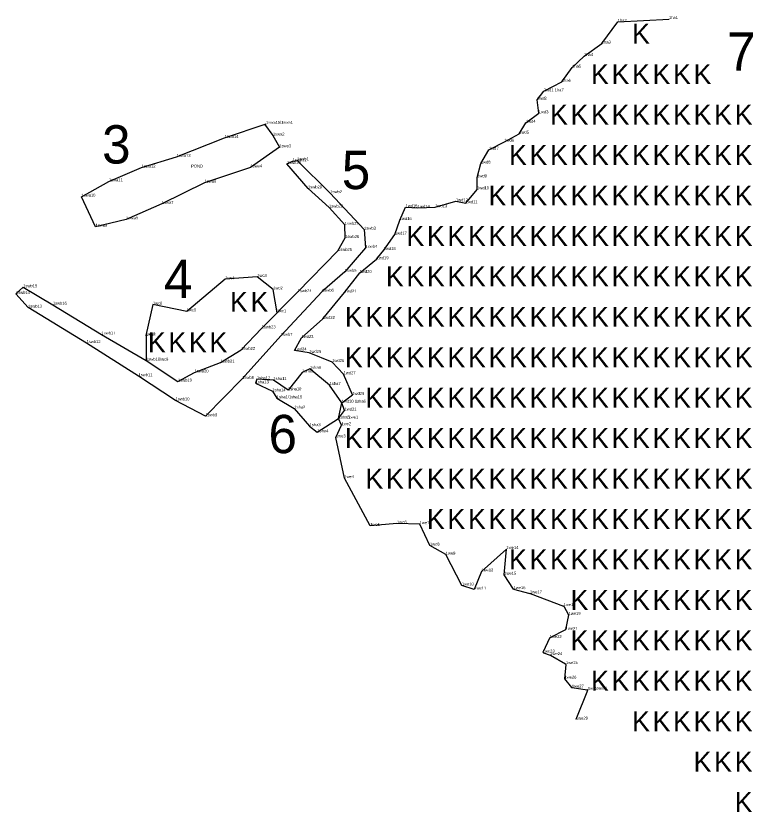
# Model space of a CAD drawing. Extents: x 2072529 to 2268812, y 436423 to 470008.
# Drawn here: x 2075517 to 2076775, y 466306 to 467665 of the extents above; entities that cross this region are included whole.
import ezdxf

# ---------------------------------------------------------------- set-up
doc = ezdxf.new("R2010")
doc.units = 0
for name, color, linetype in [('Old_Level_10', 7, 'Continuous'), ('Old_Level_20', 7, 'Continuous'), ('Old_Level_52', 7, 'Continuous'), ('Old_Level_55', 7, 'Continuous'), ('Old_Level_60', 7, 'Continuous'), ('Old_Level_62', 7, 'Continuous')]:
    doc.layers.add(name, color=color, linetype=linetype)

msp = doc.modelspace()

# ---------------------------------------------------------------- linework, layer by layer
at = {"layer": 'Old_Level_10'}
for points in [[(2075704.909, 467317.238), (2075652.697, 467304.938), (2075628.73, 467356.121), (2075675.512, 467382.294), (2075731.377, 467405.862), (2075791.157, 467424.122), (2075872.96, 467456.516), (2075943.752, 467480.458)], [(2075940.843, 467479.634), (2075955.303, 467460.491), (2075966.429, 467440.412), (2075916.959, 467406.059), (2075838.722, 467379.991), (2075765.828, 467343.908), (2075704.909, 467317.238)], [(2075793.463, 467040.828), (2075821.817, 467056.293), (2075866.061, 467073.119), (2075901.283, 467094.784), (2075936.197, 467131.492), (2075997.641, 467193.226), (2076066.469, 467263.695), (2076078.691, 467285.635), (2076077.994, 467308.138), (2076051.218, 467337.583), (2076015.342, 467370.21), (2075979.303, 467412.158), (2075988.964, 467416.475), (2075996.671, 467418.003), (2076053.26, 467362.139), (2076110.972, 467299.872), (2076113.263, 467268.885), (2076078.012, 467227.932), (2076039.318, 467194.146), (2075968.874, 467118.728), (2075902.999, 467045.261), (2075840.457, 466981.465), (2075789.272, 467008.589), (2075789.276, 467008.622)], [(2075789.272, 467008.589), (2075726.032, 467049.837), (2075637.503, 467106.331), (2075537.571, 467166.847), (2075516.962, 467190.367), (2075529.495, 467201.526), (2075579.959, 467171.879), (2075662.833, 467121.095), (2075739.089, 467076.384), (2075793.387, 467040.787)]]:
    msp.add_lwpolyline(points, dxfattribs=at)
msp.add_lwpolyline([(2075962.002, 467012.119), (2075991.888, 466994.753), (2076017.971, 466964.61), (2076031.153, 466954.209), (2076067.591, 466977.496), (2076072.875, 467004.649), (2076052.143, 467034.761), (2076018.405, 467062.479), (2076005.386, 467056.258), (2075981.303, 467025.83), (2075956.188, 467043.224), (2075928.229, 467044.545), (2075925.717, 467037.712), (2075954.45, 467024.116)], close=True, dxfattribs=at)
at = {"layer": 'Old_Level_20'}
for p, q in [((2076543.722, 467654.415), (2076543.722, 467654.415)), ((2076631.049, 467659.491), (2076631.049, 467659.491)), ((2076516.473, 467617.334), (2076516.473, 467617.334)), ((2076486.234, 467596.018), (2076486.234, 467596.018)), ((2076465.848, 467576.265), (2076465.848, 467576.265)), ((2076448.363, 467552.18), (2076448.363, 467552.18)), ((2076417.807, 467535.863), (2076417.807, 467535.863)), ((2076406.07, 467521.595), (2076406.07, 467521.595)), ((2076409.042, 467498.371), (2076409.042, 467498.371)), ((2075940.843, 467479.634), (2075940.843, 467479.634)), ((2076387.037, 467482.299), (2076387.037, 467482.299)), ((2075955.303, 467460.491), (2075955.303, 467460.491)), ((2076375.796, 467463.533), (2076375.796, 467463.533)), ((2075872.96, 467456.516), (2075872.96, 467456.516)), ((2076350.373, 467449.925), (2076350.373, 467449.925)), ((2075966.429, 467440.412), (2075966.429, 467440.412)), ((2076324.026, 467436.212), (2076324.026, 467436.212)), ((2075791.157, 467424.122), (2075791.157, 467424.122)), ((2075731.377, 467405.862), (2075731.377, 467405.862)), ((2075916.959, 467406.059), (2075916.959, 467406.059)), ((2075979.303, 467412.158), (2075979.303, 467412.158)), ((2075988.964, 467416.475), (2075988.964, 467416.475)), ((2075996.671, 467418.003), (2075996.671, 467418.003)), ((2076310.132, 467412.702), (2076310.132, 467412.702)), ((2075675.512, 467382.294), (2075675.512, 467382.294)), ((2075838.722, 467379.991), (2075838.722, 467379.991)), ((2076303.958, 467389.134), (2076303.958, 467389.134)), ((2076015.342, 467370.21), (2076015.342, 467370.21)), ((2076303.724, 467368.604), (2076303.724, 467368.604)), ((2075628.73, 467356.121), (2075628.73, 467356.121)), ((2076053.26, 467362.139), (2076053.26, 467362.139)), ((2075765.828, 467343.908), (2075765.828, 467343.908)), ((2076051.218, 467337.583), (2076051.218, 467337.583)), ((2076181.745, 467338.146), (2076181.745, 467338.146)), ((2076202.594, 467337.188), (2076202.594, 467337.188)), ((2076232.341, 467338.067), (2076232.341, 467338.067)), ((2076267.78, 467348.256), (2076267.78, 467348.256)), ((2076284.44, 467344.916), (2076284.44, 467344.916)), ((2075704.909, 467317.238), (2075704.909, 467317.238)), ((2076171.766, 467316.202), (2076171.766, 467316.202)), ((2075652.697, 467304.938), (2075652.697, 467304.938)), ((2076077.994, 467308.138), (2076077.994, 467308.138)), ((2076110.972, 467299.872), (2076110.972, 467299.872)), ((2076078.691, 467285.635), (2076078.691, 467285.635)), ((2076163.46, 467291.501), (2076163.46, 467291.501)), ((2076113.263, 467268.885), (2076113.263, 467268.885)), ((2076066.469, 467263.695), (2076066.469, 467263.695)), ((2076144.507, 467265.147), (2076144.507, 467265.147)), ((2076132.374, 467249.383), (2076132.374, 467249.383)), ((2076078.012, 467227.932), (2076078.012, 467227.932)), ((2075873.975, 467215.364), (2075873.975, 467215.364)), ((2075928.718, 467219.354), (2075928.718, 467219.354)), ((2076103.483, 467225.984), (2076103.483, 467225.984)), ((2075529.495, 467201.526), (2075529.495, 467201.526)), ((2075516.962, 467190.367), (2075516.962, 467190.367)), ((2075955.918, 467197.806), (2075955.918, 467197.806)), ((2075997.641, 467193.226), (2075997.641, 467193.226)), ((2076039.318, 467194.146), (2076039.318, 467194.146)), ((2076077.805, 467192.665), (2076077.805, 467192.665)), ((2075537.571, 467166.847), (2075537.571, 467166.847)), ((2075579.959, 467171.879), (2075579.959, 467171.879)), ((2075750.662, 467171.956), (2075750.662, 467171.956)), ((2075808.394, 467160.507), (2075808.394, 467160.507)), ((2075962.51, 467159.014), (2075962.51, 467159.014)), ((2076040.697, 467147.547), (2076040.697, 467147.547)), ((2075662.833, 467121.095), (2075662.833, 467121.095)), ((2075738.555, 467119.552), (2075738.555, 467119.552)), ((2075936.197, 467131.492), (2075936.197, 467131.492)), ((2075637.503, 467106.331), (2075637.503, 467106.331)), ((2075738.953, 467118.772), (2075738.953, 467118.772)), ((2075968.874, 467118.728), (2075968.874, 467118.728)), ((2076004.205, 467115.058), (2076004.205, 467115.058)), ((2075901.283, 467094.784), (2075901.283, 467094.784)), ((2075992.508, 467093.795), (2075992.508, 467093.795)), ((2076017.464, 467089.586), (2076017.464, 467089.586)), ((2075739.089, 467076.384), (2075739.089, 467076.384)), ((2075739.089, 467076.384), (2075739.089, 467076.384)), ((2075866.061, 467073.119), (2075866.061, 467073.119)), ((2076056.58, 467074.029), (2076056.58, 467074.029)), ((2075821.817, 467056.293), (2075821.817, 467056.293)), ((2076005.386, 467056.258), (2076005.386, 467056.258)), ((2076018.405, 467062.479), (2076018.405, 467062.479)), ((2076076.037, 467053.053), (2076076.037, 467053.053)), ((2075726.032, 467049.837), (2075726.032, 467049.837)), ((2075793.387, 467040.787), (2075793.387, 467040.787)), ((2075902.999, 467045.261), (2075902.999, 467045.261)), ((2075928.229, 467044.545), (2075928.229, 467044.545)), ((2075956.188, 467043.224), (2075956.188, 467043.224)), ((2075925.717, 467037.712), (2075925.717, 467037.712)), ((2075981.303, 467025.83), (2075981.303, 467025.83)), ((2076052.143, 467034.761), (2076052.143, 467034.761)), ((2075954.45, 467024.116), (2075954.45, 467024.116)), ((2075962.002, 467012.119), (2075962.002, 467012.119)), ((2076090.972, 467017.9), (2076090.972, 467017.9)), ((2075789.272, 467008.589), (2075789.272, 467008.589)), ((2075789.272, 467008.589), (2075789.272, 467008.589)), ((2076072.646, 467004.963), (2076072.646, 467004.963)), ((2076072.875, 467004.649), (2076072.875, 467004.649)), ((2075991.888, 466994.753), (2075991.888, 466994.753)), ((2076077.564, 466991.108), (2076077.564, 466991.108)), ((2075840.457, 466981.465), (2075840.457, 466981.465)), ((2076067.591, 466977.496), (2076067.591, 466977.496)), ((2076067.746, 466977.439), (2076067.746, 466977.439)), ((2076017.971, 466964.61), (2076017.971, 466964.61)), ((2076072.381, 466966.271), (2076072.381, 466966.271)), ((2076031.153, 466954.209), (2076031.153, 466954.209)), ((2076062.921, 466945.406), (2076062.921, 466945.406)), ((2076077.379, 466875.893), (2076077.379, 466875.893)), ((2076121.301, 466794.33), (2076121.301, 466794.33)), ((2076167.094, 466798.517), (2076167.094, 466798.517)), ((2076205.856, 466797.395), (2076205.856, 466797.395)), ((2076223.278, 466760.97), (2076223.278, 466760.97)), ((2076353.859, 466754.93), (2076353.859, 466754.93)), ((2076250.284, 466745.441), (2076250.284, 466745.441)), ((2076311.103, 466716.705), (2076311.103, 466716.705)), ((2076350.236, 466711.142), (2076350.236, 466711.142)), ((2076277.779, 466692.856), (2076277.779, 466692.856)), ((2076298.954, 466685.932), (2076298.954, 466685.932)), ((2076366.085, 466686.538), (2076366.085, 466686.538)), ((2076394.085, 466679.358), (2076394.085, 466679.358)), ((2076451.628, 466657.539), (2076451.628, 466657.539)), ((2076460.014, 466642.612), (2076460.014, 466642.612)), ((2076454.785, 466617.128), (2076454.785, 466617.128)), ((2076427.745, 466603.065), (2076427.745, 466603.065)), ((2076415.807, 466578.389), (2076415.807, 466578.389)), ((2076428.742, 466573.987), (2076428.742, 466573.987)), ((2076455.331, 466558.653), (2076455.331, 466558.653)), ((2076452.873, 466533.789), (2076452.873, 466533.789)), ((2076465.374, 466518.524), (2076465.374, 466518.524)), ((2076492.683, 466514.809), (2076492.683, 466514.809)), ((2076472.438, 466463.933), (2076472.438, 466463.933))]:
    msp.add_line(p, q, dxfattribs=at)
at = {"layer": 'Old_Level_52'}
for p, q in [((2076366.085, 466686.538), (2076394.031, 466679.372)), ((2076394.137, 466679.338), (2076451.289, 466657.668)), ((2076451.806, 466657.222), (2076459.831, 466642.937)), ((2076459.939, 466642.246), (2076454.881, 466617.594)), ((2076454.363, 466616.908), (2076428.039, 466603.218)), ((2076427.601, 466602.766), (2076416.299, 466579.407)), ((2076416.877, 466578.025), (2076428.649, 466574.019)), ((2076428.827, 466573.938), (2076454.772, 466558.975)), ((2076455.268, 466558.011), (2076452.873, 466533.789)), ((2076452.873, 466533.789), (2076465.125, 466518.828)), ((2076465.764, 466518.471), (2076491.416, 466514.981)), ((2076492.21, 466513.621), (2076472.438, 466463.933))]:
    msp.add_line(p, q, dxfattribs=at)
for points in [[(2076366.085, 466686.538), (2076350.236, 466711.142), (2076353.859, 466754.93), (2076311.103, 466716.705), (2076298.954, 466685.932), (2076277.779, 466692.856), (2076250.284, 466745.441), (2076223.278, 466760.97), (2076205.856, 466797.395), (2076167.094, 466798.517), (2076121.301, 466794.33), (2076077.379, 466875.893), (2076062.921, 466945.406), (2076072.381, 466966.271), (2076067.591, 466977.496), (2076077.564, 466991.108), (2076072.875, 467004.649), (2076090.972, 467017.9), (2076076.037, 467053.053), (2076056.58, 467074.029), (2076017.464, 467089.586), (2075992.508, 467093.795), (2076004.205, 467115.058), (2076040.697, 467147.547), (2076077.805, 467192.665), (2076103.483, 467225.984), (2076132.374, 467249.383), (2076144.507, 467265.147), (2076163.46, 467291.501), (2076171.766, 467316.202), (2076181.745, 467338.146), (2076202.594, 467337.188), (2076232.341, 467338.067), (2076267.78, 467348.256), (2076284.44, 467344.916), (2076303.724, 467368.604), (2076303.958, 467389.134), (2076310.132, 467412.702), (2076324.026, 467436.212), (2076350.373, 467449.925), (2076375.796, 467463.533), (2076387.037, 467482.299), (2076409.042, 467498.371), (2076406.07, 467521.595), (2076417.807, 467535.863), (2076448.363, 467552.18), (2076465.848, 467576.265), (2076486.234, 467596.018), (2076516.473, 467617.334), (2076543.722, 467654.415), (2076631.284, 467659.256)], [(2075962.667, 467158.087), (2075955.918, 467197.806), (2075928.718, 467219.354), (2075873.975, 467215.364), (2075808.394, 467160.507), (2075750.662, 467171.956), (2075738.555, 467119.552), (2075738.953, 467118.772), (2075739.089, 467076.384)]]:
    msp.add_lwpolyline(points, dxfattribs=at)
for centre, start, end in [((2076393.783, 466678.403), 69.234408, 75.617619), ((2076450.934, 466656.733), 29.327311, 69.234408), ((2076458.959, 466642.447), 348.404561, 29.327311), ((2076453.901, 466617.795), 297.4781, 348.404561), ((2076428.501, 466602.331), 117.4781, 154.182769), ((2076417.2, 466578.971), 154.182772, 251.205692), ((2076428.327, 466573.072), 60.02775, 71.205689), ((2076454.272, 466558.109), 354.354208, 60.02775), ((2076465.898, 466519.462), 219.31515, 262.253278), ((2076491.281, 466513.991), 338.300989, 82.253278)]:
    msp.add_arc(centre, 1, start, end, dxfattribs=at)

# ---------------------------------------------------------------- texts
at = {"layer": 'Old_Level_55'}
for p in [(2076568.253, 467617.183), (2076498.253, 467548.183), (2076533.253, 467548.183), (2076568.253, 467548.183), (2076603.253, 467548.183), (2076638.253, 467548.183), (2076673.253, 467548.183), (2076428.253, 467479.183), (2076463.253, 467479.183), (2076498.253, 467479.183), (2076533.253, 467479.183), (2076568.253, 467479.183), (2076603.253, 467479.183), (2076638.253, 467479.183), (2076673.253, 467479.183), (2076708.253, 467479.183), (2076743.253, 467479.183), (2076358.253, 467410.183), (2076393.253, 467410.183), (2076428.253, 467410.183), (2076463.253, 467410.183), (2076498.253, 467410.183), (2076533.253, 467410.183), (2076568.253, 467410.183), (2076603.253, 467410.183), (2076638.253, 467410.183), (2076673.253, 467410.183), (2076708.253, 467410.183), (2076743.253, 467410.183), (2076323.253, 467341.183), (2076358.253, 467341.183), (2076393.253, 467341.183), (2076428.253, 467341.183), (2076463.253, 467341.183), (2076498.253, 467341.183), (2076533.253, 467341.183), (2076568.253, 467341.183), (2076603.253, 467341.183), (2076638.253, 467341.183), (2076673.253, 467341.183), (2076708.253, 467341.183), (2076743.253, 467341.183), (2076183.253, 467272.183), (2076218.253, 467272.183), (2076253.253, 467272.183), (2076288.253, 467272.183), (2076323.253, 467272.183), (2076358.253, 467272.183), (2076393.253, 467272.183), (2076428.253, 467272.183), (2076463.253, 467272.183), (2076498.253, 467272.183), (2076533.253, 467272.183), (2076568.253, 467272.183), (2076603.253, 467272.183), (2076638.253, 467272.183), (2076673.253, 467272.183), (2076708.253, 467272.183), (2076743.253, 467272.183), (2076148.253, 467203.183), (2076183.253, 467203.183), (2076218.253, 467203.183), (2076253.253, 467203.183), (2076288.253, 467203.183), (2076323.253, 467203.183), (2076358.253, 467203.183), (2076393.253, 467203.183), (2076428.253, 467203.183), (2076463.253, 467203.183), (2076498.253, 467203.183), (2076533.253, 467203.183), (2076568.253, 467203.183), (2076603.253, 467203.183), (2076638.253, 467203.183), (2076673.253, 467203.183), (2076708.253, 467203.183), (2076743.253, 467203.183), (2075882.226, 467159.688), (2075917.226, 467159.688), (2076078.253, 467134.183), (2076113.253, 467134.183), (2076148.253, 467134.183), (2076183.253, 467134.183), (2076218.253, 467134.183), (2076253.253, 467134.183), (2076288.253, 467134.183), (2076323.253, 467134.183), (2076358.253, 467134.183), (2076393.253, 467134.183), (2076428.253, 467134.183), (2076463.253, 467134.183), (2076498.253, 467134.183), (2076533.253, 467134.183), (2076568.253, 467134.183), (2076603.253, 467134.183), (2076638.253, 467134.183), (2076673.253, 467134.183), (2076708.253, 467134.183), (2076743.253, 467134.183), (2075742.226, 467090.688), (2075777.226, 467090.688), (2075812.226, 467090.688), (2075847.226, 467090.688), (2076078.253, 467065.183), (2076113.253, 467065.183), (2076148.253, 467065.183), (2076183.253, 467065.183), (2076218.253, 467065.183), (2076253.253, 467065.183), (2076288.253, 467065.183), (2076323.253, 467065.183), (2076358.253, 467065.183), (2076393.253, 467065.183), (2076428.253, 467065.183), (2076463.253, 467065.183), (2076498.253, 467065.183), (2076533.253, 467065.183), (2076568.253, 467065.183), (2076603.253, 467065.183), (2076638.253, 467065.183), (2076673.253, 467065.183), (2076708.253, 467065.183), (2076743.253, 467065.183), (2076113.253, 466996.183), (2076148.253, 466996.183), (2076183.253, 466996.183), (2076218.253, 466996.183), (2076253.253, 466996.183), (2076288.253, 466996.183), (2076323.253, 466996.183), (2076358.253, 466996.183), (2076393.253, 466996.183), (2076428.253, 466996.183), (2076463.253, 466996.183), (2076498.253, 466996.183), (2076533.253, 466996.183), (2076568.253, 466996.183), (2076603.253, 466996.183), (2076638.253, 466996.183), (2076673.253, 466996.183), (2076708.253, 466996.183), (2076743.253, 466996.183), (2076078.253, 466927.183), (2076113.253, 466927.183), (2076148.253, 466927.183), (2076183.253, 466927.183), (2076218.253, 466927.183), (2076253.253, 466927.183), (2076288.253, 466927.183), (2076323.253, 466927.183), (2076358.253, 466927.183), (2076393.253, 466927.183), (2076428.253, 466927.183), (2076463.253, 466927.183), (2076498.253, 466927.183), (2076533.253, 466927.183), (2076568.253, 466927.183), (2076603.253, 466927.183), (2076638.253, 466927.183), (2076673.253, 466927.183), (2076708.253, 466927.183), (2076743.253, 466927.183), (2076113.253, 466858.183), (2076148.253, 466858.183), (2076183.253, 466858.183), (2076218.253, 466858.183), (2076253.253, 466858.183), (2076288.253, 466858.183), (2076323.253, 466858.183), (2076358.253, 466858.183), (2076393.253, 466858.183), (2076428.253, 466858.183), (2076463.253, 466858.183), (2076498.253, 466858.183), (2076533.253, 466858.183), (2076568.253, 466858.183), (2076603.253, 466858.183), (2076638.253, 466858.183), (2076673.253, 466858.183), (2076708.253, 466858.183), (2076743.253, 466858.183), (2076218.253, 466789.183), (2076253.253, 466789.183), (2076288.253, 466789.183), (2076323.253, 466789.183), (2076358.253, 466789.183), (2076393.253, 466789.183), (2076428.253, 466789.183), (2076463.253, 466789.183), (2076498.253, 466789.183), (2076533.253, 466789.183), (2076568.253, 466789.183), (2076603.253, 466789.183), (2076638.253, 466789.183), (2076673.253, 466789.183), (2076708.253, 466789.183), (2076743.253, 466789.183), (2076358.253, 466720.183), (2076393.253, 466720.183), (2076428.253, 466720.183), (2076463.253, 466720.183), (2076498.253, 466720.183), (2076533.253, 466720.183), (2076568.253, 466720.183), (2076603.253, 466720.183), (2076638.253, 466720.183), (2076673.253, 466720.183), (2076708.253, 466720.183), (2076743.253, 466720.183), (2076463.253, 466651.183), (2076498.253, 466651.183), (2076533.253, 466651.183), (2076568.253, 466651.183), (2076603.253, 466651.183), (2076638.253, 466651.183), (2076673.253, 466651.183), (2076708.253, 466651.183), (2076743.253, 466651.183), (2076463.253, 466582.183), (2076498.253, 466582.183), (2076533.253, 466582.183), (2076568.253, 466582.183), (2076603.253, 466582.183), (2076638.253, 466582.183), (2076673.253, 466582.183), (2076708.253, 466582.183), (2076743.253, 466582.183), (2076498.253, 466513.183), (2076533.253, 466513.183), (2076568.253, 466513.183), (2076603.253, 466513.183), (2076638.253, 466513.183), (2076673.253, 466513.183), (2076708.253, 466513.183), (2076743.253, 466513.183), (2076568.253, 466444.183), (2076603.253, 466444.183), (2076638.253, 466444.183), (2076673.253, 466444.183), (2076708.253, 466444.183), (2076743.253, 466444.183), (2076673.253, 466375.183), (2076708.253, 466375.183), (2076743.253, 466375.183), (2076743.253, 466306.183)]:
    msp.add_text('K', height=34, dxfattribs=at).set_placement(p)
at = {"layer": 'Old_Level_60'}
for s, p in [('1ha1', (2076631.284, 467659.256)), ('1ha2', (2076543.722, 467654.415)), ('1ha3', (2076516.473, 467617.334)), ('1ha4', (2076486.234, 467596.018)), ('1ha5', (2076465.848, 467576.265)), ('1ha6', (2076448.363, 467552.18)), ('1wd1 1ha7', (2076417.807, 467535.863)), ('1wd2', (2076406.07, 467521.595)), ('1wd3', (2076409.042, 467498.371)), ('1wd4', (2076387.037, 467482.299)), ('1swa15/1swa1', (2075943.752, 467480.458)), ('1swa14', (2075872.96, 467456.516)), ('1swa2', (2075955.303, 467460.491)), ('1wd5', (2076375.796, 467463.533)), ('1swa3', (2075966.429, 467440.412)), ('1wd6', (2076350.373, 467449.925)), ('1wd7', (2076324.026, 467436.212)), ('1swa13', (2075791.157, 467424.122)), ('1swb31', (2075988.964, 467416.475)), ('1swb1', (2075996.671, 467418.003)), ('1swa12', (2075731.377, 467405.862)), ('POND', (2075815.955, 467405.801)), ('1swa4', (2075916.959, 467406.059)), ('1swb30', (2075979.303, 467412.158)), ('1wd8', (2076310.132, 467412.702)), ('1wd9', (2076303.958, 467389.134)), ('1swa11', (2075675.512, 467382.294)), ('1swa6', (2075838.722, 467379.991)), ('1swb29', (2076015.342, 467370.21)), ('1swb2', (2076053.26, 467362.139)), ('1wd10', (2076303.724, 467368.604)), ('1swa10', (2075628.73, 467356.121)), ('1wd12', (2076267.78, 467348.256)), ('1wd11', (2076284.44, 467344.916)), ('1swa7', (2075765.828, 467343.908)), ('1swb28', (2076051.218, 467337.583)), ('1wd15', (2076181.745, 467338.146)), ('1wd14', (2076202.594, 467337.188)), ('1wd13', (2076232.341, 467338.067)), ('1swa9', (2075652.697, 467304.938)), ('1swa8', (2075704.909, 467317.238)), ('1swb27', (2076077.994, 467308.138)), ('1wd16', (2076171.766, 467316.202)), ('1swb3', (2076110.972, 467299.872)), ('1wd17', (2076163.46, 467291.501)), ('1swb26', (2076078.691, 467285.635)), ('1swb25', (2076066.469, 467263.695)), ('1swb4', (2076113.263, 467268.885)), ('1wd18', (2076144.507, 467265.147)), ('1wd19', (2076132.374, 467249.383)), ('1swb5', (2076078.012, 467227.932)), ('1wd20', (2076103.483, 467225.984)), ('1wc4', (2075873.975, 467215.364)), ('1wc3', (2075928.718, 467219.354)), ('1swb15', (2075529.495, 467201.526)), ('1wc2', (2075955.918, 467197.806)), ('1swb14', (2075516.962, 467190.367)), ('1swb24', (2075997.641, 467193.226)), ('1swb6', (2076039.318, 467194.146)), ('1wd21', (2076077.805, 467192.665)), ('1swb16', (2075579.959, 467171.879)), ('1wc6', (2075750.662, 467171.956)), ('1swb13', (2075537.571, 467166.847)), ('1wc5', (2075808.394, 467160.507)), ('1wc1', (2075962.103, 467159.014)), ('1wd22', (2076040.697, 467147.547)), ('1swb23', (2075936.197, 467131.492)), ('1swb17', (2075662.833, 467121.095)), ('1wc7', (2075738.555, 467119.552)), ('1wc8', (2075738.953, 467118.772)), ('1swb7', (2075968.874, 467118.728)), ('1wd23', (2076004.205, 467115.058)), ('1swb12', (2075637.503, 467106.331)), ('1swb22', (2075901.283, 467094.784)), ('1wd24', (2075992.508, 467093.795)), ('1wd25', (2076017.464, 467089.586)), ('1swb18/wc9', (2075739.089, 467076.384)), ('1swb18', (2075739.089, 467076.384)), ('1wd26', (2076056.58, 467074.029)), ('1swb21', (2075866.061, 467073.119)), ('1sha8', (2076018.405, 467062.479)), ('1swb11', (2075726.032, 467049.837)), ('1swb20', (2075821.817, 467056.293)), ('1sha9', (2076005.386, 467056.258)), ('1wd27', (2076076.037, 467053.053)), ('1swb19', (2075793.387, 467040.787)), ('1swb8', (2075902.999, 467045.261)), ('1sha13', (2075925.717, 467037.712)), ('1sha12', (2075928.229, 467044.545)), ('1sha11', (2075956.188, 467043.224)), ('1sha7', (2076052.143, 467034.761)), ('1sha14', (2075954.45, 467024.116)), ('1sha10', (2075981.303, 467025.83)), ('1swb10', (2075789.272, 467008.589)), ('1sha1/1sha15', (2075962.002, 467012.119)), ('1wd29', (2076090.972, 467017.9)), ('1sha2', (2075991.888, 466994.753)), ('1wd30 1sha6', (2076072.875, 467004.649)), ('1swb9', (2075840.457, 466981.465)), ('1wd31', (2076077.564, 466991.108)), ('1sha3', (2076017.971, 466964.61)), ('1sha5', (2076067.591, 466977.496)), ('1we2', (2076072.381, 466966.271)), ('/1we1', (2076082.402, 466977.442)), ('1sha4', (2076031.153, 466954.209)), ('1we3', (2076062.921, 466945.406)), ('1we4', (2076077.379, 466875.893)), ('1we5', (2076121.301, 466794.33)), ('1we6', (2076167.094, 466798.517)), ('1we7', (2076205.856, 466797.395)), ('1we8', (2076223.278, 466760.97)), ('1we14', (2076353.859, 466754.93)), ('1we9', (2076250.284, 466745.441)), ('1we12', (2076311.103, 466716.705)), ('1we15', (2076350.236, 466711.142)), ('1we10', (2076277.779, 466692.856)), ('1we11', (2076298.954, 466685.932)), ('1we16', (2076366.085, 466686.538)), ('1we17', (2076394.085, 466679.358)), ('1we18', (2076451.628, 466657.539)), ('1we19', (2076460.014, 466642.612)), ('1we21', (2076454.785, 466617.128)), ('1we22', (2076427.745, 466603.065)), ('1we23', (2076415.807, 466578.389)), ('1we24', (2076428.742, 466573.987)), ('1we25', (2076455.331, 466558.653)), ('1we26', (2076452.873, 466533.789)), ('1we27', (2076465.374, 466518.524)), ('1we28end', (2076492.683, 466514.809)), ('1we29', (2076472.438, 466463.933))]:
    msp.add_text(s, height=5, dxfattribs=at).set_placement(p)
at = {"layer": 'Old_Level_62'}
for s, p in [('7', (2076730.466, 467571.16)), ('3', (2075663.964, 467412.684)), ('5', (2076072.884, 467369.036)), ('4', (2075769.565, 467183.335)), ('6', (2075947.92, 466918.5))]:
    msp.add_text(s, height=65.34, dxfattribs=at).set_placement(p)

doc.saveas('drawing.dxf')
